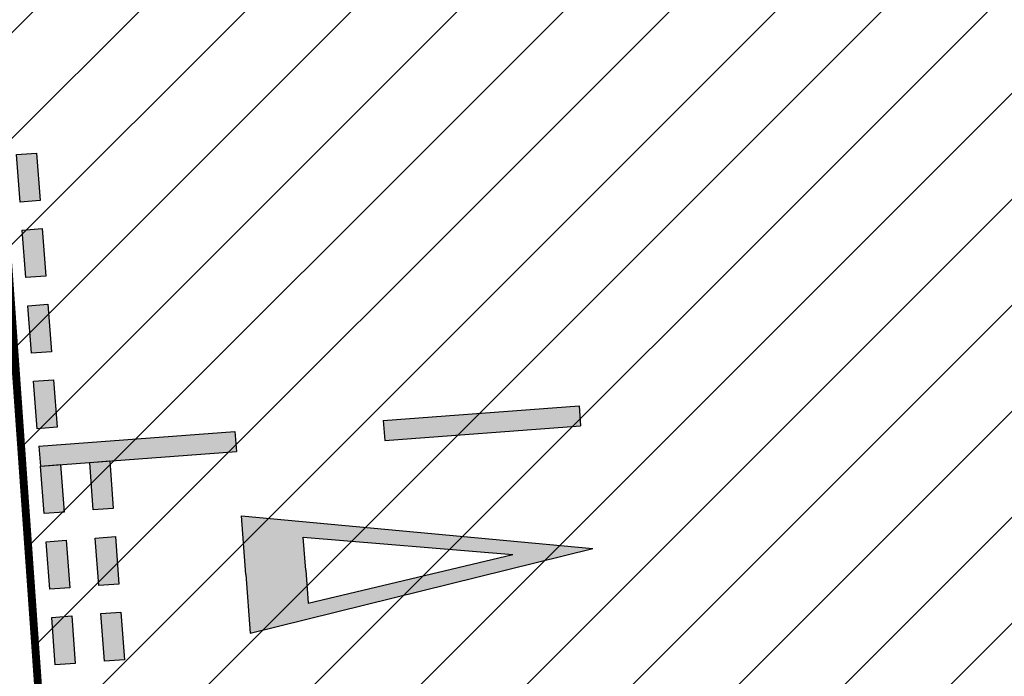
# Model space of a CAD drawing. Header units: millimetres. Extents: x 573132 to 957048, y 21042 to 318066.
# Tile 403 of 425: x 808738 to 814991, y 232783 to 236952. Entities that reach past the tile are written whole.
import ezdxf

# ---------------------------------------------------------------- set-up
doc = ezdxf.new("R2010")
doc.units = ezdxf.units.MM
doc.header["$LTSCALE"] = 2000
doc.layers.add('_NIBSC_FM trees 3metre zone', color=210, linetype='Continuous')
doc.layers.add('Give way road marking', color=7, linetype='Continuous')

msp = doc.modelspace()

# ---------------------------------------------------------------- hatches: boundary and pattern name
h = msp.add_hatch()
h.set_pattern_fill('ANSI31', color=252, scale=150)
h.paths.add_polyline_path([(830901.5, 227876.9), (829808.9, 243346.4), (808212.3, 241821), (809321.3, 226119.1)])
at = {"layer": '_NIBSC_FM trees 3metre zone'}
h = msp.add_hatch(dxfattribs=at)
h.set_pattern_fill('ANSI31', color=256, scale=1500)
h.set_pattern_definition([(45, (0, -300000), (-3367.596, 3367.596), [])])
h.paths.add_polyline_path([(593903.2, 232617.7), (679741.5, 243682.5), (730246.2, 249484.4), (739010, 251812.5), (755357.3, 259572.6), (798190.5, 265511.7), (811700.6, 266996.3), (863086.4, 275757), (876855.1, 143047.8), (913767.4, 142393.8), (912963.3, 130302.9), (912377.4, 121144.5), (904518.6, 98597.9), (903417.9, 94708.4), (895370.5, 63435.9), (848719, 56730), (841118.6, 53483.2), (784097.4, 45680.2), (763757.6, 42853.6), (670408.4, 24434.5), (665577.7, 34769.6), (663265.2, 39852.7), (610755, 158063.7), (608829.3, 162279.9), (603679.1, 173549.1), (597792.5, 194109.5)])
h.paths.add_polyline_path([(597181.3, 230015.5), (680104.5, 240704.4), (730805.4, 246528.9), (740047.1, 248984), (756226.7, 256664.5), (798560.4, 262534.3), (812116.9, 264024), (860432.9, 272261.3), (874145.3, 140095.4), (910565, 139450.1), (909969.7, 130498.2), (909409.7, 121745), (901656.3, 99500.9), (900521.5, 95490.8), (892963.6, 66120.8), (847902.5, 59643.5), (840311.6, 56400.8), (783687.5, 48652), (763260.4, 45813.4), (672131.7, 27832.4), (668302, 36025.9), (666001.5, 41082.8), (613490.4, 159295.9), (611558.1, 163526.3), (606501.3, 174591.3), (600750.4, 194677.7)], flags=16)
at = {"layer": 'Give way road marking'}
h = msp.add_hatch(color=0, dxfattribs=at)
h.dxf.hatch_style = 1
h.paths.add_polyline_path([(808846, 236105.8), (808718.9, 236096.3), (808741.4, 235794.6), (808868.5, 235804)])
h = msp.add_hatch(color=0, dxfattribs=at)
h.dxf.hatch_style = 1
h.paths.add_polyline_path([(808881.8, 235625.7), (808754.7, 235616.2), (808777.2, 235314.5), (808904.3, 235324)])
h = msp.add_hatch(color=0, dxfattribs=at)
h.dxf.hatch_style = 1
h.paths.add_polyline_path([(808917.6, 235145.7), (808790.5, 235136.2), (808813, 234834.5), (808940.1, 234843.9)])
h = msp.add_hatch(color=0, dxfattribs=at)
h.dxf.hatch_style = 1
h.paths.add_polyline_path([(808953.4, 234665.6), (808826.3, 234656.1), (808848.8, 234354.4), (808975.9, 234363.9)])
h = msp.add_hatch(color=0, dxfattribs=at)
h.dxf.hatch_style = 1
h.paths.add_polyline_path([(812291.2, 234500.2), (811047.1, 234407.5), (811056.6, 234280.3), (812300.7, 234373.1)])
h = msp.add_hatch(color=0, dxfattribs=at)
h.dxf.hatch_style = 1
h.paths.add_polyline_path([(810105.1, 234337.2), (808861, 234244.4), (808870.5, 234117.3), (810114.6, 234210.1)])
h = msp.add_hatch(color=0, dxfattribs=at)
h.dxf.hatch_style = 1
h.paths.add_polyline_path([(808997.6, 234126.8), (808870.5, 234117.3), (808893, 233815.6), (809020.1, 233825.1)])
h = msp.add_hatch(color=0, dxfattribs=at)
h.dxf.hatch_style = 1
h.paths.add_polyline_path([(809310, 234150.1), (809182.9, 234140.6), (809205.4, 233838.9), (809332.5, 233848.4)])
h = msp.add_hatch(color=0, dxfattribs=at)
h.dxf.hatch_style = 1
h.paths.add_polyline_path([(812378.8, 233593.5), (810147, 233801.4), (810174.7, 233429.2), (810202.5, 233056.9)])
h.paths.add_polyline_path([(810554.7, 233457.5), (810539, 233667.3), (811869.2, 233555.5), (810570.3, 233247.7)], flags=16)
h = msp.add_hatch(color=0, dxfattribs=at)
h.dxf.hatch_style = 1
h.paths.add_polyline_path([(809345.8, 233670), (809218.7, 233660.6), (809241.2, 233358.8), (809368.3, 233368.3)])
h = msp.add_hatch(color=0, dxfattribs=at)
h.dxf.hatch_style = 1
h.paths.add_polyline_path([(809033.4, 233646.7), (808906.3, 233637.3), (808928.8, 233335.5), (809055.9, 233345)])
h = msp.add_hatch(color=0, dxfattribs=at)
h.dxf.hatch_style = 1
h.paths.add_polyline_path([(809069.2, 233166.7), (808942.1, 233157.2), (808964.6, 232855.5), (809091.7, 232865)])
h = msp.add_hatch(color=0, dxfattribs=at)
h.dxf.hatch_style = 1
h.paths.add_polyline_path([(809381.6, 233190), (809254.5, 233180.5), (809277, 232878.8), (809404.1, 232888.3)])

# ---------------------------------------------------------------- linework, layer by layer
at = {"color": 7, "const_width": 50}
msp.add_lwpolyline([(808162.6, 241817.5), (829808.9, 243346.4), (830901.5, 227876.9), (809321.3, 226119.1), (808212.3, 241821)], dxfattribs=at)
at = {"layer": 'Give way road marking', "color": 7}
for p, q in [((811047.1, 234407.5), (812291.2, 234500.2)), ((812291.2, 234500.2), (812300.7, 234373.1)), ((811047.1, 234407.5), (811056.6, 234280.3)), ((811056.6, 234280.3), (812300.7, 234373.1)), ((808861, 234244.4), (810105.1, 234337.2)), ((810105.1, 234337.2), (810114.6, 234210.1)), ((808861, 234244.4), (808870.5, 234117.3)), ((808870.5, 234117.3), (810114.6, 234210.1)), ((810174.7, 233429.2), (810147, 233801.4)), ((810147, 233801.4), (812378.8, 233593.5)), ((810554.7, 233457.5), (810539, 233667.3)), ((810539, 233667.3), (811869.2, 233555.5)), ((810202.5, 233056.9), (812378.8, 233593.5)), ((810570.3, 233247.7), (811869.2, 233555.5)), ((810174.7, 233429.2), (810202.5, 233056.9)), ((810554.7, 233457.5), (810570.3, 233247.7))]:
    msp.add_line(p, q, dxfattribs=at)
for points in [[(808741.4, 235794.6), (808718.9, 236096.3), (808846, 236105.8), (808868.5, 235804)], [(808777.2, 235314.5), (808754.7, 235616.2), (808881.8, 235625.7), (808904.3, 235324)], [(808813, 234834.5), (808790.5, 235136.2), (808917.6, 235145.7), (808940.1, 234843.9)], [(808848.8, 234354.4), (808826.3, 234656.1), (808953.4, 234665.6), (808975.9, 234363.9)], [(808893, 233815.6), (808870.5, 234117.3), (808997.6, 234126.8), (809020.1, 233825.1)], [(809205.4, 233838.9), (809182.9, 234140.6), (809310, 234150.1), (809332.5, 233848.4)], [(809241.2, 233358.8), (809218.7, 233660.6), (809345.8, 233670), (809368.3, 233368.3)], [(808928.8, 233335.5), (808906.3, 233637.3), (809033.4, 233646.7), (809055.9, 233345)], [(808964.6, 232855.5), (808942.1, 233157.2), (809069.2, 233166.7), (809091.7, 232865)], [(809277, 232878.8), (809254.5, 233180.5), (809381.6, 233190), (809404.1, 232888.3)]]:
    msp.add_lwpolyline(points, close=True, dxfattribs=at)

doc.saveas('drawing.dxf')
